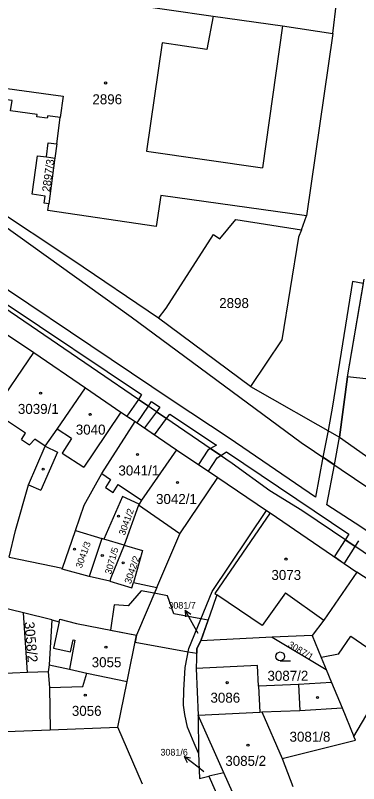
# Model space of a CAD drawing. Extents: x -869103 to -863415, y -1015889 to -1012477.
# Drawn here: x -866681.4 to -866622.9, y -1014192 to -1014061.3 of the extents above; entities that cross this region are included whole.
import ezdxf

# ---------------------------------------------------------------- set-up
doc = ezdxf.new("R2010")
doc.units = 0
for name, color, linetype in [('Hranice parcel', 7, 'Continuous'), ('Parcelní čísla', 7, 'Continuous'), ('Pop  PČ popisy', 7, 'Continuous'), ('Vnitřní kresba', 7, 'Continuous'), ('Věcná břemena k části', 7, 'Continuous'), ('Značky budov', 7, 'Continuous'), ('Značky kultur', 7, 'Continuous')]:
    doc.layers.add(name, color=color, linetype=linetype)

msp = doc.modelspace()

# ---------------------------------------------------------------- linework, layer by layer
at = {"layer": 'Hranice parcel'}
for p, q in [((-866627.33, -1014064.32), (-866626.71, -1014059.11)), ((-866627.33, -1014064.32), (-866631.8, -1014095.39)), ((-866632.68, -1014097.76), (-866631.8, -1014095.39)), ((-866624.82, -1014122.79), (-866621.98, -1014106.16)), ((-866687.38, -1014112.51), (-866678.27, -1014118.64)), ((-866641.34, -1014124.42), (-866657.02, -1014112.82)), ((-866678.27, -1014118.64), (-866669.44, -1014124.67)), ((-866624.82, -1014122.79), (-866626.16, -1014133.02)), ((-866641.34, -1014124.42), (-866626.16, -1014133.02)), ((-866661.01, -1014130.39), (-866653.92, -1014135.18)), ((-866626.16, -1014133.02), (-866618.57, -1014138.47)), ((-866653.92, -1014135.18), (-866646.89, -1014139.9)), ((-866646.89, -1014139.9), (-866638.59, -1014145.52)), ((-866660.4, -1014144.64), (-866662.88, -1014151.42)), ((-866660.3, -1014144.47), (-866660.4, -1014144.64)), ((-866637.98, -1014145.92), (-866647.43, -1014159.64)), ((-866638.59, -1014145.52), (-866637.98, -1014145.92)), ((-866637.98, -1014145.92), (-866623.22, -1014156)), ((-866682.43, -1014153.47), (-866681.39, -1014148.95)), ((-866673.36, -1014155.32), (-866671.16, -1014148.94)), ((-866671.16, -1014148.94), (-866666.68, -1014150.28)), ((-866666.68, -1014150.28), (-866668.82, -1014156.74)), ((-866666.34, -1014150.38), (-866666.68, -1014150.28)), ((-866662.88, -1014151.42), (-866666.34, -1014150.38)), ((-866662.88, -1014151.42), (-866659.73, -1014152.31)), ((-866659.73, -1014152.31), (-866661.29, -1014157.8)), ((-866682.43, -1014153.47), (-866673.36, -1014155.32)), ((-866611.89, -1014163.62), (-866623.22, -1014156)), ((-866665.33, -1014157.56), (-866668.82, -1014156.74)), ((-866661.29, -1014157.8), (-866657.32, -1014158.61)), ((-866657.32, -1014158.61), (-866660.78, -1014166.77)), ((-866680.01, -1014162.97), (-866694.5, -1014159.42)), ((-866647.76, -1014161.85), (-866649.82, -1014167.69)), ((-866675.2, -1014164.15), (-866680.01, -1014162.97)), ((-866679.32, -1014173.12), (-866680.01, -1014162.97)), ((-866675.2, -1014164.15), (-866675.65, -1014171.77)), ((-866662.34, -1014174.64), (-866660.78, -1014166.77)), ((-866637.64, -1014167.11), (-866649.82, -1014167.69)), ((-866630.86, -1014166.79), (-866637.64, -1014167.11)), ((-866637.64, -1014167.11), (-866628.45, -1014172.61)), ((-866675.65, -1014171.77), (-866675.83, -1014172.99)), ((-866679.32, -1014173.12), (-866694.45, -1014173.7)), ((-866675.83, -1014172.99), (-866679.32, -1014173.12)), ((-866650.6, -1014172.41), (-866650.25, -1014180.34)), ((-866628.45, -1014172.61), (-866627.55, -1014174.79)), ((-866663.95, -1014182.41), (-866662.34, -1014174.64)), ((-866627.55, -1014174.79), (-866625.75, -1014179.13)), ((-866639.43, -1014179.81), (-866635.97, -1014187.75)), ((-866625.75, -1014179.13), (-866623.74, -1014183.98)), ((-866645.86, -1014190.17), (-866650.25, -1014180.34)), ((-866650.25, -1014180.34), (-866650.18, -1014186.85)), ((-866675.46, -1014182.86), (-866663.95, -1014182.41)), ((-866659.72, -1014192.12), (-866663.95, -1014182.41)), ((-866694.03, -1014183.57), (-866675.46, -1014182.86)), ((-866635.97, -1014187.75), (-866634.15, -1014192.53)), ((-866645.86, -1014190.17), (-866648.43, -1014190.77)), ((-866643.26, -1014195.99), (-866645.86, -1014190.17)), ((-866648.43, -1014190.77), (-866629.22, -1014233.89))]:
    msp.add_line(p, q, dxfattribs=at)
for points in [[(-866676.11, -1014085.33), (-866675.78, -1014082.96), (-866674.34, -1014083.15), (-866673.74, -1014078.66), (-866675.88, -1014078.34), (-866675.96, -1014078.76), (-866677.73, -1014078.51), (-866677.67, -1014078.13), (-866682.22, -1014077.48), (-866681.94, -1014075.76), (-866685.91, -1014075.22), (-866686.11, -1014076.79), (-866688.43, -1014076.53), (-866687.98, -1014073.02), (-866694.57, -1014072.12), (-866693.33, -1014063.39), (-866692.14, -1014055.06), (-866655.6, -1014060.29), (-866647.71, -1014061.42), (-866635.92, -1014063.06), (-866627.33, -1014064.32)], [(-866406.01, -1014215.25), (-866437.42, -1014213.3), (-866469.42, -1014208.32), (-866529.8, -1014194.98), (-866540.68, -1014192.22), (-866554.94, -1014187.71), (-866570.08, -1014182.29), (-866586.17, -1014174.8), (-866599.04, -1014167.37), (-866611.73, -1014159.6), (-866632.6, -1014145.52), (-866638.04, -1014142.18), (-866644.47, -1014137.51), (-866722.31, -1014084.43)], [(-866700.33, -1014084.88), (-866661.65, -1014112.59), (-866632.73, -1014133.95), (-866607.75, -1014150.83), (-866593.04, -1014159.35)], [(-866675.71, -1014093.34), (-866676.46, -1014093.22), (-866676.29, -1014092.02), (-866678.54, -1014091.7), (-866677.62, -1014085.16), (-866676.11, -1014085.33)], [(-866676.11, -1014085.33), (-866675.35, -1014085.45), (-866674.67, -1014085.54), (-866674.72, -1014085.93), (-866675.71, -1014093.34)], [(-866631.8, -1014095.39), (-866656.64, -1014091.9), (-866657.43, -1014097.21), (-866675.86, -1014094.49), (-866675.71, -1014093.34)], [(-866657.02, -1014112.82), (-866671.62, -1014102.91), (-866685.7, -1014093.62)], [(-866657.02, -1014112.82), (-866655.7, -1014111.1), (-866647.66, -1014098.56), (-866646.58, -1014099.32), (-866643.85, -1014095.98), (-866632.68, -1014097.76)], [(-866632.68, -1014097.76), (-866633.15, -1014099.01), (-866636.03, -1014116.48), (-866641.34, -1014124.42)], [(-866688.49, -1014138.12), (-866685.15, -1014128.76), (-866678.27, -1014118.64)], [(-866610.94, -1014127.92), (-866615.43, -1014124.76), (-866615.96, -1014124.38), (-866615.9, -1014123.73), (-866621.17, -1014123.17), (-866624.82, -1014122.79)], [(-866681.39, -1014148.95), (-866679.13, -1014141.16), (-866676.29, -1014134.59), (-866674.28, -1014131.68), (-866669.44, -1014124.67)], [(-866669.44, -1014124.67), (-866663.41, -1014128.8), (-866661.01, -1014130.39)], [(-866671.16, -1014148.94), (-866669.66, -1014144.6), (-866666.68, -1014139.24), (-866661.01, -1014130.39)], [(-866653.92, -1014135.18), (-866659.91, -1014143.79), (-866660.3, -1014144.47)], [(-866657.32, -1014158.61), (-866653.36, -1014149.5), (-866646.89, -1014139.9)], [(-866660.3, -1014144.47), (-866663.16, -1014143.15), (-866666.34, -1014150.38)], [(-866652.72, -1014176.11), (-866652.47, -1014172.25), (-866651.87, -1014169.03), (-866647.88, -1014159.31), (-866638.59, -1014145.52)], [(-866662.88, -1014151.42), (-866665.11, -1014157.01), (-866665.33, -1014157.56)], [(-866668.82, -1014156.74), (-866673.42, -1014155.5), (-866673.36, -1014155.32)], [(-866623.22, -1014156), (-866628.83, -1014164.2), (-866630.86, -1014166.79)], [(-866665.33, -1014157.56), (-866661.54, -1014158.69), (-866661.29, -1014157.8)], [(-866647.43, -1014159.64), (-866647.07, -1014159.89), (-866647.76, -1014161.85)], [(-866675.2, -1014164.15), (-866673.92, -1014164.45), (-866673.83, -1014164.03), (-866670.96, -1014164.74), (-866660.78, -1014166.77)], [(-866623.74, -1014183.98), (-866616.15, -1014171.13), (-866611.89, -1014163.62)], [(-866630.86, -1014166.79), (-866629.31, -1014170.53), (-866628.45, -1014172.61)], [(-866649.82, -1014167.69), (-866650.47, -1014169.02), (-866650.6, -1014172.41)], [(-866675.65, -1014171.77), (-866672.18, -1014172.54), (-866669.22, -1014173.2), (-866662.34, -1014174.64)], [(-866627.55, -1014174.79), (-866633.17, -1014175.12), (-866639.96, -1014175.4), (-866640.13, -1014171.91), (-866650.6, -1014172.41)], [(-866675.83, -1014172.99), (-866675.59, -1014175.66), (-866675.46, -1014182.86)], [(-866650.18, -1014186.85), (-866650.96, -1014185.1), (-866652.07, -1014182.38), (-866652.55, -1014180.27), (-866652.77, -1014178.64), (-866652.72, -1014176.11)], [(-866650.25, -1014180.34), (-866639.74, -1014179.83), (-866639.43, -1014179.81)], [(-866639.43, -1014179.81), (-866632.96, -1014179.56), (-866625.75, -1014179.13)], [(-866635.97, -1014187.75), (-866623.48, -1014184.61), (-866623.74, -1014183.98)], [(-866650.18, -1014186.85), (-866650.05, -1014191.15), (-866648.43, -1014190.77)]]:
    msp.add_lwpolyline(points, dxfattribs=at)
at = {"layer": 'Pop  PČ popisy'}
for p, q in [((-866651, -1014165.14), (-866652.46, -1014162.52)), ((-866652.46, -1014162.52), (-866651.53, -1014163.15)), ((-866652.46, -1014162.52), (-866652.41, -1014163.63)), ((-866650.28, -1014166.44), (-866651, -1014165.14)), ((-866650.27, -1014189.23), (-866652.64, -1014187.38)), ((-866652.64, -1014187.38), (-866651.54, -1014187.6)), ((-866652.64, -1014187.38), (-866652.15, -1014188.39)), ((-866649.31, -1014189.99), (-866650.27, -1014189.23))]:
    msp.add_line(p, q, dxfattribs=at)
at = {"layer": 'Vnitřní kresba'}
for p, q in [((-866647.71, -1014061.42), (-866648.77, -1014067.06)), ((-866635.92, -1014063.06), (-866639.32, -1014087.22)), ((-866656.41, -1014065.96), (-866659.05, -1014084.36)), ((-866648.77, -1014067.06), (-866656.41, -1014065.96)), ((-866685.65, -1014073.34), (-866675.37, -1014074.75)), ((-866675.37, -1014074.75), (-866673.26, -1014075.04)), ((-866673.26, -1014075.04), (-866673.74, -1014078.66)), ((-866674.34, -1014083.15), (-866674.67, -1014085.54)), ((-866659.05, -1014084.36), (-866639.32, -1014087.22)), ((-866679.66, -1014132.38), (-866685.15, -1014128.76)), ((-866663.41, -1014128.8), (-866668.1, -1014135.69)), ((-866671.81, -1014133.28), (-866674.28, -1014131.68)), ((-866680.35, -1014133.42), (-866679.66, -1014132.38)), ((-866680.35, -1014133.42), (-866678.97, -1014134.33)), ((-866678.97, -1014134.33), (-866678.09, -1014133.41)), ((-866676.29, -1014134.59), (-866678.09, -1014133.41)), ((-866671.81, -1014133.28), (-866673.43, -1014135.78)), ((-866674.24, -1014135.6), (-866677.04, -1014142.08)), ((-866676.29, -1014134.59), (-866674.24, -1014135.6)), ((-866673.43, -1014135.78), (-866669.71, -1014138.17)), ((-866668.1, -1014135.69), (-866669.71, -1014138.17)), ((-866666.68, -1014139.24), (-866665.19, -1014140.28)), ((-866665.19, -1014140.28), (-866666.05, -1014141.62)), ((-866679.13, -1014141.16), (-866677.04, -1014142.08)), ((-866666.05, -1014141.62), (-866664.76, -1014142.45)), ((-866664.76, -1014142.45), (-866663.87, -1014141.12)), ((-866663.87, -1014141.12), (-866659.91, -1014143.79)), ((-866653.36, -1014149.5), (-866660.4, -1014144.64)), ((-866639.33, -1014165.12), (-866647.07, -1014159.89)), ((-866635.37, -1014159.55), (-866639.33, -1014165.12)), ((-866635.37, -1014159.55), (-866628.83, -1014164.2)), ((-866673.92, -1014164.45), (-866674.87, -1014168.98)), ((-866626.37, -1014170), (-866624.24, -1014166.93)), ((-866624.24, -1014166.93), (-866621.52, -1014168.8)), ((-866671.26, -1014167.6), (-866672.18, -1014172.54)), ((-866671.99, -1014169.59), (-866671.55, -1014167.53)), ((-866671.55, -1014167.53), (-866671.26, -1014167.6)), ((-866674.87, -1014168.98), (-866671.99, -1014169.59)), ((-866628.98, -1014170.47), (-866629.31, -1014170.53)), ((-866626.37, -1014170), (-866628.98, -1014170.47)), ((-866669.9, -1014175.46), (-866669.22, -1014173.2)), ((-866675.59, -1014175.66), (-866669.9, -1014175.46)), ((-866639.96, -1014175.4), (-866639.74, -1014179.83)), ((-866633.17, -1014175.12), (-866632.96, -1014179.56))]:
    msp.add_line(p, q, dxfattribs=at)
at = {"layer": 'Věcná břemena k části'}
for points in [[(-866596.6, -1014165.25), (-866615.42, -1014153.11), (-866622.56, -1014148.33), (-866628.33, -1014144.55), (-866627.06, -1014137.78), (-866629, -1014136.47), (-866630.28, -1014143.27), (-866644.96, -1014133.24), (-866654.69, -1014126.79), (-866696.5, -1014098.79), (-866726.37, -1014078.59), (-866721.97, -1014071.94), (-866723.9, -1014070.83), (-866728.2, -1014077.32), (-866734.67, -1014072.95), (-866738.25, -1014072.58), (-866743.58, -1014071.78), (-866741.21, -1014072.76), (-866739.84, -1014073.69), (-866737.6, -1014074.88), (-866735.45, -1014075.11)], [(-866683.11, -1014110.23), (-866659.88, -1014125.81), (-866660.44, -1014126.62), (-866658.73, -1014127.78), (-866658.18, -1014126.97), (-866656.79, -1014127.95), (-866657.36, -1014128.72), (-866655.65, -1014129.89), (-866655.08, -1014129.12), (-866647.14, -1014134.39), (-866648.17, -1014134.99), (-866646.41, -1014136.19), (-866645.42, -1014135.55), (-866624.61, -1014149.57), (-866625.21, -1014150.5), (-866623.5, -1014151.66), (-866622.89, -1014150.71)]]:
    msp.add_lwpolyline(points, dxfattribs=at)
for points in [[(-866629, -1014136.47), (-866627.06, -1014137.78), (-866626.16, -1014133.02), (-866624.82, -1014122.79), (-866622.1, -1014106.88), (-866622.15, -1014106.87), (-866623.95, -1014106.56), (-866627.36, -1014127.76), (-866628.14, -1014131.9)], [(-866658.73, -1014127.78), (-866660.44, -1014126.62), (-866662.39, -1014129.48), (-866661.01, -1014130.39), (-866660.67, -1014130.62)], [(-866655.65, -1014129.89), (-866657.36, -1014128.72), (-866659.4, -1014131.48), (-866657.69, -1014132.63)], [(-866646.41, -1014136.19), (-866648.17, -1014134.99), (-866648.62, -1014135.25), (-866650.2, -1014137.68), (-866648.49, -1014138.82), (-866647.04, -1014136.59)], [(-866623.5, -1014151.66), (-866625.21, -1014150.5), (-866626.99, -1014153.27), (-866627.06, -1014153.38), (-866625.36, -1014154.54), (-866625.29, -1014154.44)], [(-866665.2, -1014165.89), (-866660.78, -1014166.77), (-866661.01, -1014167.94), (-866651.97, -1014169.56), (-866650.5, -1014169.82), (-866650.47, -1014169.02), (-866649.82, -1014167.69), (-866648.58, -1014164.18), (-866649.79, -1014163.96), (-866654.4, -1014163.14), (-866655.49, -1014160.05), (-866657.74, -1014159.61), (-866659.94, -1014159.18), (-866662.2, -1014161.78), (-866664.58, -1014161.61)]]:
    msp.add_lwpolyline(points, close=True, dxfattribs=at)
at = {"layer": 'Značky budov'}
for centre in [(-866666.02, -1014072.77), (-866677.09, -1014125.57), (-866668.66, -1014129.17), (-866660.6, -1014136.01), (-866676.65, -1014138.49), (-866653.76, -1014140.76), (-866663.84, -1014146.48), (-866671.32, -1014152.12), (-866666.58, -1014153.17), (-866635.3, -1014153.79), (-866663.04, -1014154.42), (-866665.96, -1014168.78), (-866645.3, -1014174.83), (-866669.48, -1014176.97), (-866629.94, -1014177.35), (-866641.77, -1014185.48)]:
    msp.add_circle(centre, 0.175, dxfattribs=at)
at = {"layer": 'Značky kultur'}
msp.add_line((-866636.28, -1014171.11), (-866634.53, -1014171.11), dxfattribs=at)
msp.add_circle((-866636.28, -1014170.36), 0.75, dxfattribs=at)

# ---------------------------------------------------------------- texts
at = {"layer": 'Parcelní čísla'}
for s, height, p in [('2896', 1.7, (-866668.27, -1014076.39)), ('2898', 1.7, (-866646.67, -1014111.07)), ('3039/1', 1.7, (-866680.96, -1014129.09)), ('3040', 1.7, (-866671.1, -1014132.61)), ('3041/1', 1.7, (-866663.84, -1014139.57)), ('3042/1', 1.7, (-866657.43, -1014144.42)), ('3073', 1.7, (-866637.78, -1014157.35)), ('3081/7', 1.139, (-866655.33, -1014162.24)), ('3055', 1.7, (-866668.39, -1014172.2)), ('3087/2', 1.7, (-866638.45, -1014174.51)), ('3086', 1.7, (-866648.16, -1014178.24)), ('3056', 1.7, (-866671.77, -1014180.48)), ('3081/8', 1.7, (-866634.69, -1014184.88)), ('3081/6', 1.139, (-866656.68, -1014187.24)), ('3085/2', 1.7, (-866645.63, -1014188.99))]:
    msp.add_text(s, height=height, dxfattribs=at).set_placement(p)
for s, height, rotation, p in [('2897/3', 1.367, 82, (-866675.51, -1014091.38)), ('3041/2', 1.139, 70, (-866662.76, -1014149.83)), ('3041/3', 1.139, 70, (-866670.11, -1014155.44)), ('3071/5', 1.139, 74, (-866665.09, -1014156.48)), ('3042/2', 1.19, 71, (-866661.74, -1014158.11)), ('3058/2', 1.7, 275, (-866679.87, -1014164.53)), ('3087/1', 1.14, 329, (-866635.06, -1014168.68))]:
    msp.add_text(s, height=height, rotation=rotation, dxfattribs=at).set_placement(p)

doc.saveas('drawing.dxf')
